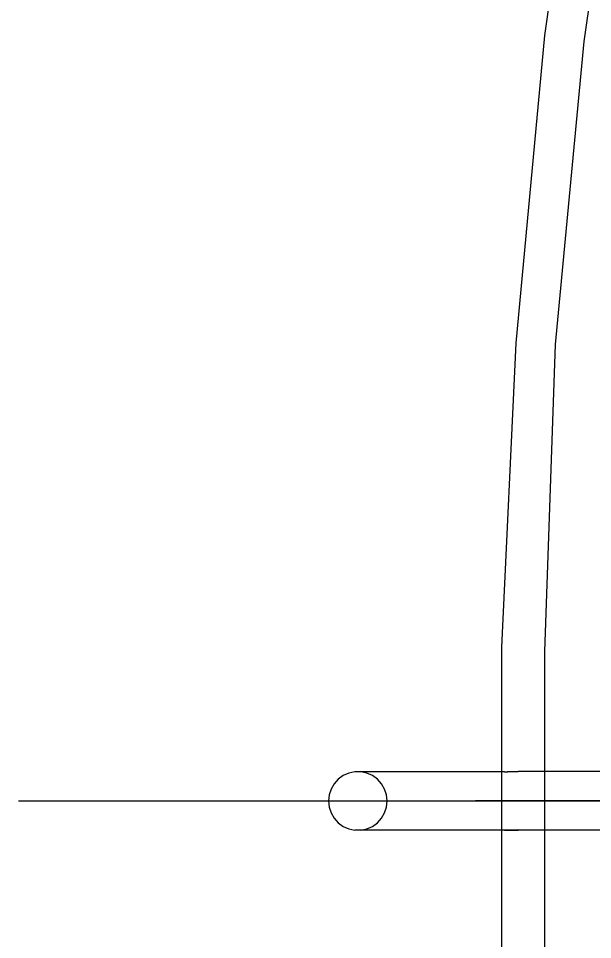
# Model space of a CAD drawing. Extents: x 1312564.2 to 1312581.5, y 1207298.4 to 1207352.6.
# Drawn here: x 1312566.5229 to 1312566.6821, y 1207331.6048 to 1207331.8604 of the extents above; entities that cross this region are included whole.
import ezdxf

# ---------------------------------------------------------------- set-up
doc = ezdxf.new("R2010")
doc.units = 0
for name, color, linetype in [('Level 15', 7, 'Continuous'), ('Level 16', 7, 'Continuous'), ('Level 2', 7, 'Continuous'), ('Level 22', 7, 'Continuous')]:
    doc.layers.add(name, color=color, linetype=linetype)

msp = doc.modelspace()

# ---------------------------------------------------------------- linework, layer by layer
at = {"layer": 'Level 15'}
msp.add_line((1312568.27389, 1207331.64325), (1312566.52286, 1207331.64325), dxfattribs=at)
at = {"layer": 'Level 16'}
for points in [[(1312566.95133, 1207332.64235), (1312566.90755, 1207332.57082), (1312566.86677, 1207332.49824), (1312566.82897, 1207332.42245), (1312566.79514, 1207332.34558), (1312566.7653, 1207332.26765), (1312566.73844, 1207332.18654), (1312566.71557, 1207332.10544), (1312566.69567, 1207332.02323), (1312566.68075, 1207331.93997), (1312566.66881, 1207331.85566), (1312566.66086, 1207331.77027), (1312566.65688, 1207331.68595), (1312566.65688, 1207331.60055), (1312566.66086, 1207331.51516), (1312566.66881, 1207331.43083), (1312566.68075, 1207331.34654), (1312566.69567, 1207331.2622), (1312566.71557, 1207331.18), (1312566.73844, 1207331.09889), (1312566.7653, 1207331.01885), (1312566.79514, 1207330.93986)], [(1312566.96147, 1207332.63534), (1312566.91683, 1207332.56509), (1312566.87616, 1207332.4927), (1312566.83945, 1207332.41819), (1312566.80572, 1207332.34155), (1312566.77596, 1207332.26278), (1312566.74918, 1207332.184), (1312566.72636, 1207332.10204), (1312566.70652, 1207332.02007), (1312566.69164, 1207331.93705), (1312566.67974, 1207331.85402), (1312566.6718, 1207331.76992), (1312566.66883, 1207331.68476), (1312566.66883, 1207331.60067), (1312566.6718, 1207331.51551), (1312566.67974, 1207331.43142), (1312566.69164, 1207331.34839), (1312566.70652, 1207331.26536), (1312566.72636, 1207331.18339), (1312566.74918, 1207331.10249), (1312566.77596, 1207331.02266), (1312566.80572, 1207330.94388)]]:
    msp.add_lwpolyline(points, dxfattribs=at)
at = {"layer": 'Level 2'}
for points in [[(1312566.65001, 1207331.64329), (1312566.64998, 1207331.64329), (1312566.64977, 1207331.64329), (1312566.64967, 1207331.64329), (1312566.64966, 1207331.64329), (1312566.64966, 1207331.64329)], [(1312566.67716, 1207331.64329), (1312566.67531, 1207331.64329), (1312566.6733, 1207331.64329), (1312566.67136, 1207331.64329), (1312566.66948, 1207331.64329), (1312566.66768, 1207331.64329), (1312566.66595, 1207331.64329), (1312566.6643, 1207331.64329), (1312566.66273, 1207331.64329), (1312566.66124, 1207331.64329), (1312566.65983, 1207331.64329), (1312566.65851, 1207331.64329), (1312566.65728, 1207331.64329), (1312566.65614, 1207331.64329), (1312566.65509, 1207331.64329), (1312566.65414, 1207331.64329), (1312566.65328, 1207331.64329), (1312566.65252, 1207331.64329), (1312566.65186, 1207331.64329), (1312566.6513, 1207331.64329), (1312566.65084, 1207331.64329), (1312566.65048, 1207331.64329), (1312566.65022, 1207331.64329), (1312566.65006, 1207331.64329), (1312566.65001, 1207331.64329), (1312566.65001, 1207331.64329)], [(1312566.65001, 1207331.64329), (1312566.65001, 1207331.64329), (1312566.65001, 1207331.64329)]]:
    msp.add_lwpolyline(points, dxfattribs=at)
at = {"layer": 'Level 22'}
for p, q in [((1312566.6577, 1207331.65137), (1312566.66146, 1207331.65142)), ((1312566.6577, 1207331.65137), (1312566.6577, 1207331.65137)), ((1312566.66146, 1207331.65142), (1312566.65855, 1207331.65137)), ((1312566.66146, 1207331.65142), (1312566.66146, 1207331.65142)), ((1312566.66146, 1207331.65142), (1312566.66146, 1207331.65142)), ((1312566.72223, 1207331.65142), (1312566.66146, 1207331.65142)), ((1312566.66132, 1207331.64329), (1312566.66146, 1207331.64329)), ((1312566.66146, 1207331.64329), (1312566.68121, 1207331.64329)), ((1312566.70052, 1207331.64329), (1312566.6776, 1207331.64329)), ((1312566.67768, 1207331.64329), (1312566.70118, 1207331.64329)), ((1312566.6577, 1207331.6352), (1312566.6577, 1207331.6352)), ((1312566.6577, 1207331.6352), (1312566.6577, 1207331.6352)), ((1312566.6577, 1207331.6352), (1312566.6577, 1207331.6352)), ((1312566.6577, 1207331.6352), (1312566.6577, 1207331.6352)), ((1312566.65784, 1207331.6352), (1312566.65866, 1207331.6352)), ((1312566.65855, 1207331.6352), (1312566.65891, 1207331.63519)), ((1312566.65891, 1207331.63519), (1312566.66146, 1207331.63515)), ((1312566.67189, 1207331.63515), (1312566.66146, 1207331.63515)), ((1312566.66146, 1207331.63515), (1312566.66146, 1207331.63515)), ((1312566.66146, 1207331.63515), (1312566.66146, 1207331.63515)), ((1312566.71342, 1207331.63516), (1312566.67189, 1207331.63515))]:
    msp.add_line(p, q, dxfattribs=at)
for points in [[(1312566.6577, 1207331.65137), (1312566.65396, 1207331.65137), (1312566.65028, 1207331.65138), (1312566.64667, 1207331.65138), (1312566.64317, 1207331.65138), (1312566.63979, 1207331.65138), (1312566.63656, 1207331.65138), (1312566.6335, 1207331.65138), (1312566.63064, 1207331.65138), (1312566.62799, 1207331.65138), (1312566.62557, 1207331.65138), (1312566.6234, 1207331.65138), (1312566.62149, 1207331.65138), (1312566.61986, 1207331.65138), (1312566.61852, 1207331.65138), (1312566.61747, 1207331.65138), (1312566.61673, 1207331.65138), (1312566.61629, 1207331.65138), (1312566.61617, 1207331.65138), (1312566.61451, 1207331.65102), (1312566.61296, 1207331.65033), (1312566.61158, 1207331.64933), (1312566.61044, 1207331.64807), (1312566.60959, 1207331.6466), (1312566.60907, 1207331.64498), (1312566.60889, 1207331.64329), (1312566.60907, 1207331.6416), (1312566.60959, 1207331.63998), (1312566.61044, 1207331.63851), (1312566.61158, 1207331.63724), (1312566.61296, 1207331.63624), (1312566.61451, 1207331.63555), (1312566.61617, 1207331.6352)], [(1312566.61787, 1207331.6352), (1312566.61954, 1207331.63555), (1312566.62109, 1207331.63624), (1312566.62246, 1207331.63724), (1312566.6236, 1207331.63851), (1312566.62445, 1207331.63998), (1312566.62498, 1207331.6416), (1312566.62515, 1207331.64329), (1312566.62498, 1207331.64498), (1312566.62445, 1207331.6466), (1312566.6236, 1207331.64807), (1312566.62246, 1207331.64933), (1312566.62109, 1207331.65033), (1312566.61954, 1207331.65102), (1312566.61787, 1207331.65138)], [(1312566.6577, 1207331.65137), (1312566.65866, 1207331.65137), (1312566.65866, 1207331.65137)], [(1312566.66146, 1207331.65142), (1312566.66146, 1207331.65142), (1312566.66146, 1207331.65142)], [(1312566.66146, 1207331.64329), (1312566.66146, 1207331.64329), (1312566.66078, 1207331.64329), (1312566.66078, 1207331.64329)], [(1312566.68165, 1207331.64329), (1312566.66146, 1207331.64329), (1312566.66141, 1207331.64329)], [(1312566.6577, 1207331.6352), (1312566.6577, 1207331.6352), (1312566.65396, 1207331.6352), (1312566.65028, 1207331.6352), (1312566.64667, 1207331.6352), (1312566.64317, 1207331.6352), (1312566.63979, 1207331.6352), (1312566.63656, 1207331.6352), (1312566.6335, 1207331.6352), (1312566.63064, 1207331.6352), (1312566.62799, 1207331.6352), (1312566.62557, 1207331.6352), (1312566.6234, 1207331.6352), (1312566.62149, 1207331.6352), (1312566.61986, 1207331.6352), (1312566.61852, 1207331.6352), (1312566.61747, 1207331.6352), (1312566.61673, 1207331.6352), (1312566.61629, 1207331.6352), (1312566.61617, 1207331.6352)], [(1312566.6577, 1207331.6352), (1312566.65784, 1207331.6352), (1312566.66146, 1207331.63523), (1312566.6577, 1207331.6352)], [(1312566.72223, 1207331.63518), (1312566.66146, 1207331.63518), (1312566.6577, 1207331.6352), (1312566.6577, 1207331.6352)]]:
    msp.add_lwpolyline(points, dxfattribs=at)

doc.saveas('drawing.dxf')
